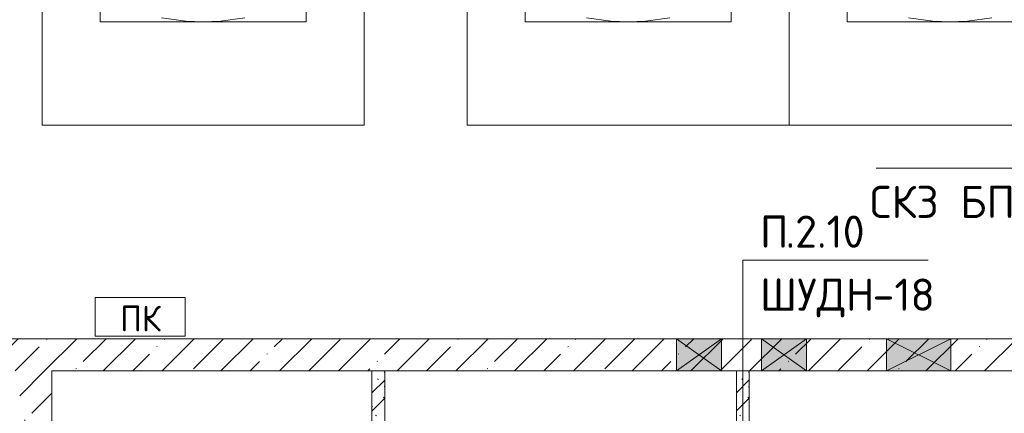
# Model space of a CAD drawing. Header units: millimetres. Extents: x -32229 to 291619, y -13689 to 125138.
# Tile 499 of 565: x 98330 to 105976, y 85421 to 88478. Entities that reach past the tile are written whole.
import ezdxf

# ---------------------------------------------------------------- set-up
doc = ezdxf.new("R2010")
doc.units = ezdxf.units.MM
for name, color, linetype, lineweight in [('A-____-NOTE-TEXT', 7, 'Continuous', 18), ('A-DETL-____-THIN', 7, 'Continuous', 9), ('A-DETL-GENF-OTLN', 7, 'Continuous', 18), ('A-GLAZ-____-MCUT', 7, 'Continuous', 9), ('A-GLAZ-____-OTLN', 7, 'Continuous', 18), ('A-WALL-____-MCUT', 7, 'Continuous', 40), ('A-WALL-____-PATT', 7, 'Continuous', 40), ('C-PRKG-____-OTLN', 7, 'Continuous', 18), ('G-____-____-TEXT', 7, 'Continuous', 9), ('I-WALL-____-MCUT', 7, 'Continuous', 40), ('M-EQPM-____-OTLN', 7, 'Continuous', 18)]:
    doc.layers.add(name, color=color, linetype=linetype, lineweight=lineweight)
doc.styles.add('GOST Common', font='GOST_Common.ttf', dxfattribs={"height": 200})
doc.styles.add('ISOCPEUR', font='isocpeur.ttf', dxfattribs={"height": 250})
pattern_1 = [(135, (300.56, 377.28), (-565.6854, 6e-14), [10, -790]), (135, (349.8, 474.73), (-565.6854, 6e-14), [10, -790]), (135, (423.93, 473.06), (-565.6854, 6e-14), [10, -790]), (135, (229.92, 447.9), (-565.6854, 6e-14), [10, -790]), (135, (155.08, 447.9), (-565.6854, 6e-14), [10, -790]), (135, (114.9, 369.03), (-565.6854, 6e-14), [10, -790]), (135, (132.43, 285.8), (-565.6854, 6e-14), [10, -790]), (135, (214.66, 322), (-565.6854, 6e-14), [10, -790]), (135, (198.16, 261.88), (-565.6854, 6e-14), [10, -790]), (135, (45.2, 272.9), (-565.6854, 6e-14), [10, -790]), (135, (42.32, 336.16), (-565.6854, 6e-14), [10, -790]), (135, (92.26, 192.24), (-565.6854, 6e-14), [10, -790]), (135, (7.07, 149.2), (-565.6854, 6e-14), [10, -790]), (135, (80.6, 95.1), (-565.6854, 6e-14), [10, -790]), (135, (79.53, 36.94), (-565.6854, 6e-14), [10, -790]), (135, (153.87, 74.56), (-565.6854, 6e-14), [10, -790]), (135, (228.35, 124.8), (-565.6854, 6e-14), [10, -790]), (135, (279.75, 180.4), (-565.6854, 6e-14), [10, -790]), (135, (282.9, 31.63), (-565.6854, 6e-14), [10, -790]), (135, (377.38, 53.45), (-565.6854, 6e-14), [10, -790]), (135, (352.28, 102.7), (-565.6854, 6e-14), [10, -790]), (135, (354.05, 0), (-565.6854, 6e-14), [10, -790]), (135, (553.23, 16.45), (-565.6854, 6e-14), [10, -790]), (135, (542.38, 63.45), (-565.6854, 6e-14), [10, -790]), (135, (536.58, 239.3), (-565.6854, 6e-14), [10, -790]), (135, (475.85, 203.9), (-565.6854, 6e-14), [10, -790]), (135, (475.85, 316.54), (-565.6854, 6e-14), [10, -790]), (135, (520.8, 408.7), (-565.6854, 6e-14), [10, -790]), (135, (551.1, 470.8), (-565.6854, 6e-14), [10, -790]), (135, (235.25, 537.93), (-565.6854, 6e-14), [10, -790]), (135, (407.25, 547.65), (-565.6854, 6e-14), [10, -790]), (135, (94.5, 558.6), (-565.6854, 6e-14), [10, -790]), (135, (46.4, 532.3), (-565.6854, 6e-14), [10, -790]), (135, (85.56, 465.04), (-565.6854, 6e-14), [10, -790]), (135, (355.53, 181.14), (-565.6854, 6e-14), [10, -790]), (135, (362.23, 243.6), (-565.6854, 6e-14), [10, -790]), (135, (413.45, 344.1), (-565.6854, 6e-14), [10, -790]), (135, (286.3, 273.25), (-565.6854, 6e-14), [10, -790]), (135, (423.02, 263.72), (-565.6854, 6e-14), [10, -790]), (135, (162.94, 190.2), (-565.6854, 6e-14), [10, -790]), (135, (470.25, 120.93), (-565.6854, 6e-14), [10, -790]), (135, (484.48, 9.78), (-565.6854, 6e-14), [10, -790]), (45, (0, 212.13), (-565.6854, 0), []), (45, (212.13, 0), (-565.6854, 0), []), (45, (353.55, 0), (-565.6854, 0), []), (45, (0, 353.55), (-565.6854, 0), [])]
pattern_2 = [(45, (0, 0), (-228.0985, 228.0985), []), (45, (228.1, 0), (-228.0985, 228.0985), [403.225, -80.645, 6.706, -73.939])]

# ---------------------------------------------------------------- blocks, each defined once
blk = doc.blocks.new('АР_Машиноместо - 4900x2400_М__5300х2500_-V44--02 ЭМ')
at = {"layer": 'A-DETL-GENF-OTLN', "color": 253, "lineweight": 13, "true_color": 0xaaaaaa}
for p, q in [((1114.6, -4493), (927, -4466.6)), ((1250, -4500), (1114.6, -4493)), ((1250, -4500), (1385.4, -4493)), ((1385.4, -4493), (1573, -4466.6))]:
    blk.add_line(p, q, dxfattribs=at)
at = {"layer": 'C-PRKG-____-OTLN', "color": 253, "lineweight": 13, "true_color": 0xaaaaaa}
for p, q in [((0, 0), (0, -5300)), ((450, -800), (450, -4500)), ((2050, -800), (2050, -4500)), ((2500, -1210), (2500, -5300)), ((450, -4500), (2050, -4500)), ((2500, -5300), (0, -5300))]:
    blk.add_line(p, q, dxfattribs=at)
blk = doc.blocks.new('АР_Машиноместо - 4900x2400_М__5300х2500_-2211001--02 ЭМ')
at = {"layer": 'A-DETL-GENF-OTLN', "color": 253, "lineweight": 13, "true_color": 0xaaaaaa}
for p, q in [((1114.6, -4493), (927, -4466.6)), ((1250, -4500), (1114.6, -4493)), ((1250, -4500), (1385.4, -4493)), ((1385.4, -4493), (1573, -4466.6))]:
    blk.add_line(p, q, dxfattribs=at)
at = {"layer": 'C-PRKG-____-OTLN', "color": 253, "lineweight": 13, "true_color": 0xaaaaaa}
for p, q in [((0, 0), (0, -5300)), ((450, -800), (450, -4500)), ((450, -4500), (2050, -4500)), ((2500, -5300), (0, -5300))]:
    blk.add_line(p, q, dxfattribs=at)
blk = doc.blocks.new('АР_Машиноместо - 4900x2400_М__5300х2500_-V39--02 ЭМ')
at = {"layer": 'A-DETL-GENF-OTLN', "color": 253, "lineweight": 13, "true_color": 0xaaaaaa}
for p, q in [((1114.6, 4493), (927, 4466.6)), ((1250, 4500), (1114.6, 4493)), ((1250, 4500), (1385.4, 4493)), ((1385.4, 4493), (1573, 4466.6))]:
    blk.add_line(p, q, dxfattribs=at)
at = {"layer": 'C-PRKG-____-OTLN', "color": 253, "lineweight": 13, "true_color": 0xaaaaaa}
for p, q in [((2500, 5300), (0, 5300)), ((0, 0), (0, 5300)), ((2500, 0), (2500, 5300)), ((450, 4500), (2050, 4500)), ((450, 800), (450, 4500)), ((2050, 800), (2050, 4500))]:
    blk.add_line(p, q, dxfattribs=at)
blk = doc.blocks.new('АР_Канал вертикальный прямоугольный - ПК-3252217--02 ЭМ')
at = {"layer": 'M-EQPM-____-OTLN', "color": 253, "lineweight": 13, "true_color": 0xaaaaaa}
for p, q in [((350, 150), (-350, 150)), ((-350, 150), (-350, -150)), ((-350, -150), (-350, 150)), ((-350, 150), (350, 150)), ((350, -150), (350, 150)), ((350, 150), (350, -150)), ((-350, -150), (350, -150)), ((350, -150), (-350, -150))]:
    blk.add_line(p, q, dxfattribs=at)
blk = doc.blocks.new('АР_Отверстие прямоугольное - ОВВ-3617647--02 ЭМ')
at = {"layer": 'A-GLAZ-____-OTLN', "lineweight": 13, "true_color": 0xf0f0f0}
blk.add_hatch(color=7, dxfattribs=at).paths.add_polyline_path([(-50, 125), (-50, -125), (300, -125), (300, 125)])
at = {"layer": 'A-GLAZ-____-MCUT', "color": 253, "lineweight": 13, "true_color": 0xaaaaaa}
for p, q in [((-50, 125), (-50, -125)), ((300, 125), (300, -125))]:
    blk.add_line(p, q, dxfattribs=at)
at = {"layer": 'A-GLAZ-____-OTLN', "color": 253, "lineweight": 5, "true_color": 0xaaaaaa}
for p, q in [((300, 125), (-50, -125)), ((-50, 125), (300, -125))]:
    blk.add_line(p, q, dxfattribs=at)
at = {"layer": 'A-GLAZ-____-OTLN', "color": 253, "lineweight": 13, "true_color": 0xaaaaaa}
for p, q in [((300, 125), (-50, 125)), ((-50, 125), (-50, -125)), ((300, -125), (300, 125)), ((-50, -125), (300, -125))]:
    blk.add_line(p, q, dxfattribs=at)
blk = doc.blocks.new('АР_Отверстие прямоугольное - СС-3617376--02 ЭМ')
at = {"layer": 'A-GLAZ-____-OTLN', "lineweight": 13, "true_color": 0xf0f0f0}
blk.add_hatch(color=7, dxfattribs=at).paths.add_polyline_path([(375, 125), (-125, 125), (-125, -125), (375, -125)])
at = {"layer": 'A-GLAZ-____-MCUT', "color": 253, "lineweight": 13, "true_color": 0xaaaaaa}
for p, q in [((-125, 125), (-125, -125)), ((375, 125), (375, -125))]:
    blk.add_line(p, q, dxfattribs=at)
at = {"layer": 'A-GLAZ-____-OTLN', "color": 253, "lineweight": 5, "true_color": 0xaaaaaa}
for p, q in [((375, 125), (-125, -125)), ((-125, 125), (375, -125))]:
    blk.add_line(p, q, dxfattribs=at)
at = {"layer": 'A-GLAZ-____-OTLN', "color": 253, "lineweight": 13, "true_color": 0xaaaaaa}
for p, q in [((375, 125), (-125, 125)), ((-125, 125), (-125, -125)), ((375, -125), (375, 125)), ((-125, -125), (375, -125))]:
    blk.add_line(p, q, dxfattribs=at)
blk = doc.blocks.new('Наметкина 10_РД_АР_П_отсоединено_rvt-1--02 ЭМ')
at = {"layer": 'A-WALL-____-PATT', "lineweight": 5, "true_color": 0xaaaaaa}
h = blk.add_hatch(dxfattribs=at)
h.set_pattern_fill('FP_3', color=253, style=0, pattern_type=2)
h.set_pattern_definition(pattern_2)
h.paths.add_polyline_path([(100569.3, 85750), (107205.3, 85750), (107205.3, 86000), (98130.3, 86000), (98130.3, 85750), (98580.3, 85750)])
h.paths.add_polyline_path([(89921.5, 85750), (96530.3, 85750), (96530.3, 86000), (89005.3, 86000), (89005.3, 85750)])
h = blk.add_hatch(dxfattribs=at)
h.set_pattern_fill('FP_3', color=253, style=0, pattern_type=2)
h.set_pattern_definition(pattern_2)
h.paths.add_polyline_path([(98580.3, 82950), (98580.3, 85750), (98330.3, 85750), (98330.3, 82950)])
h = blk.add_hatch(dxfattribs=at)
h.set_pattern_fill('FP_1', color=253, style=0, pattern_type=2)
h.set_pattern_definition(pattern_1)
h.paths.add_polyline_path([(101165.3, 84100), (101165.3, 85750), (101065.3, 85750), (101065.3, 84100)])
h = blk.add_hatch(dxfattribs=at)
h.set_pattern_fill('FP_1', color=253, style=0, pattern_type=2)
h.set_pattern_definition(pattern_1)
h.paths.add_polyline_path([(103995.3, 85150), (103995.3, 85750), (103895.3, 85750), (103895.3, 85150)])
at = {"layer": 'A-WALL-____-MCUT', "color": 253, "lineweight": 13, "true_color": 0xaaaaaa}
for p, q in [((103430.3, 86000), (98130.3, 86000)), ((103780.3, 86000), (103430.3, 86000)), ((104090.3, 86000), (103780.3, 86000)), ((104440.3, 86000), (104090.3, 86000)), ((105060.3, 86000), (104440.3, 86000)), ((105560.3, 86000), (105060.3, 86000)), ((107205.3, 86000), (105560.3, 86000)), ((98580.3, 82950), (98580.3, 85750)), ((98580.3, 85750), (103430.3, 85750)), ((103430.3, 85750), (103780.3, 85750)), ((103780.3, 85750), (104090.3, 85750)), ((104090.3, 85750), (104440.3, 85750)), ((104440.3, 85750), (105060.3, 85750)), ((105060.3, 85750), (105560.3, 85750)), ((105560.3, 85750), (107205.3, 85750))]:
    blk.add_line(p, q, dxfattribs=at)
at = {"layer": 'I-WALL-____-MCUT', "color": 253, "lineweight": 13, "true_color": 0xaaaaaa}
for p, q in [((101065.3, 85750), (101065.3, 84100)), ((101165.3, 85750), (101065.3, 85750)), ((101165.3, 84200), (101165.3, 85750)), ((103895.3, 85750), (103895.3, 85150)), ((103995.3, 85750), (103895.3, 85750)), ((103995.3, 85150), (103995.3, 85750))]:
    blk.add_line(p, q, dxfattribs=at)
at = {"layer": 'A-GLAZ-____-OTLN', "color": 253, "lineweight": 13, "true_color": 0xaaaaaa, "rotation": 180}
for name, p in [('АР_Отверстие прямоугольное - ОВВ-3617647--02 ЭМ', (103730.3, 85875)), ('АР_Отверстие прямоугольное - ОВВ-3617647--02 ЭМ', (104390.3, 85875)), ('АР_Отверстие прямоугольное - СС-3617376--02 ЭМ', (105435.3, 85875))]:
    blk.add_blockref(name, p, dxfattribs=at)
at = {"layer": 'C-PRKG-____-OTLN', "color": 253, "lineweight": 13, "true_color": 0xaaaaaa}
for name, p in [('АР_Машиноместо - 4900x2400_М__5300х2500_-V44--02 ЭМ', (98505.3, 92960)), ('АР_Машиноместо - 4900x2400_М__5300х2500_-2211001--02 ЭМ', (104305.3, 92960))]:
    blk.add_blockref(name, p, dxfattribs=at)
at = {"layer": 'C-PRKG-____-OTLN', "color": 253, "lineweight": 13, "true_color": 0xaaaaaa, "rotation": 180}
blk.add_blockref('АР_Машиноместо - 4900x2400_М__5300х2500_-V39--02 ЭМ', (104305.3, 92960), dxfattribs=at)
at = {"layer": 'M-EQPM-____-OTLN', "color": 253, "lineweight": 13, "true_color": 0xaaaaaa}
blk.add_blockref('АР_Канал вертикальный прямоугольный - ПК-3252217--02 ЭМ', (99265.6, 86170), dxfattribs=at)
at = {"layer": 'A-____-NOTE-TEXT', "color": 253, "lineweight": 5, "true_color": 0xaaaaaa, "insert": (99110.5, 86257.2), "char_height": 200, "width": 384.81, "attachment_point": 1, "style": 'GOST Common'}
blk.add_mtext('ПК', dxfattribs=at)

msp = doc.modelspace()

# ---------------------------------------------------------------- linework, layer by layer
at = {"layer": 'A-DETL-____-THIN'}
for p, q in [((107844.2, 87324.4), (104980.1, 87324.4)), ((105385.3, 86610), (103945.3, 86610)), ((103945.3, 86610), (103945.3, 85050))]:
    msp.add_line(p, q, dxfattribs=at)

# ---------------------------------------------------------------- block references
at = {"lineweight": 5}
msp.add_blockref('Наметкина 10_РД_АР_П_отсоединено_rvt-1--02 ЭМ', (0, 0), dxfattribs=at)

# ---------------------------------------------------------------- texts
at = {"layer": 'G-____-____-TEXT', "char_height": 250, "attachment_point": 1, "style": 'ISOCPEUR'}
for s, insert, width in [('СКЗ', (104931.7, 87188), 673.418), ('\\fISOCPEUR|b0|i0|c204|p34|; ', (105487.3, 87188), 176.371), ('БПИ', (105632.8, 87188), 721.519), ('\\fISOCPEUR|b0|i0|c204|p34|;П', (104078.7, 86956.9), 240.506), ('.2.10', (104277.1, 86956.9), 753.586), ('-18', (104951.8, 86467.4), 561.181), ('ШУДН', (104078.7, 86467.4), 1058.227)]:
    msp.add_mtext(s, dxfattribs=dict(at, insert=insert, width=width))

doc.saveas('drawing.dxf')
